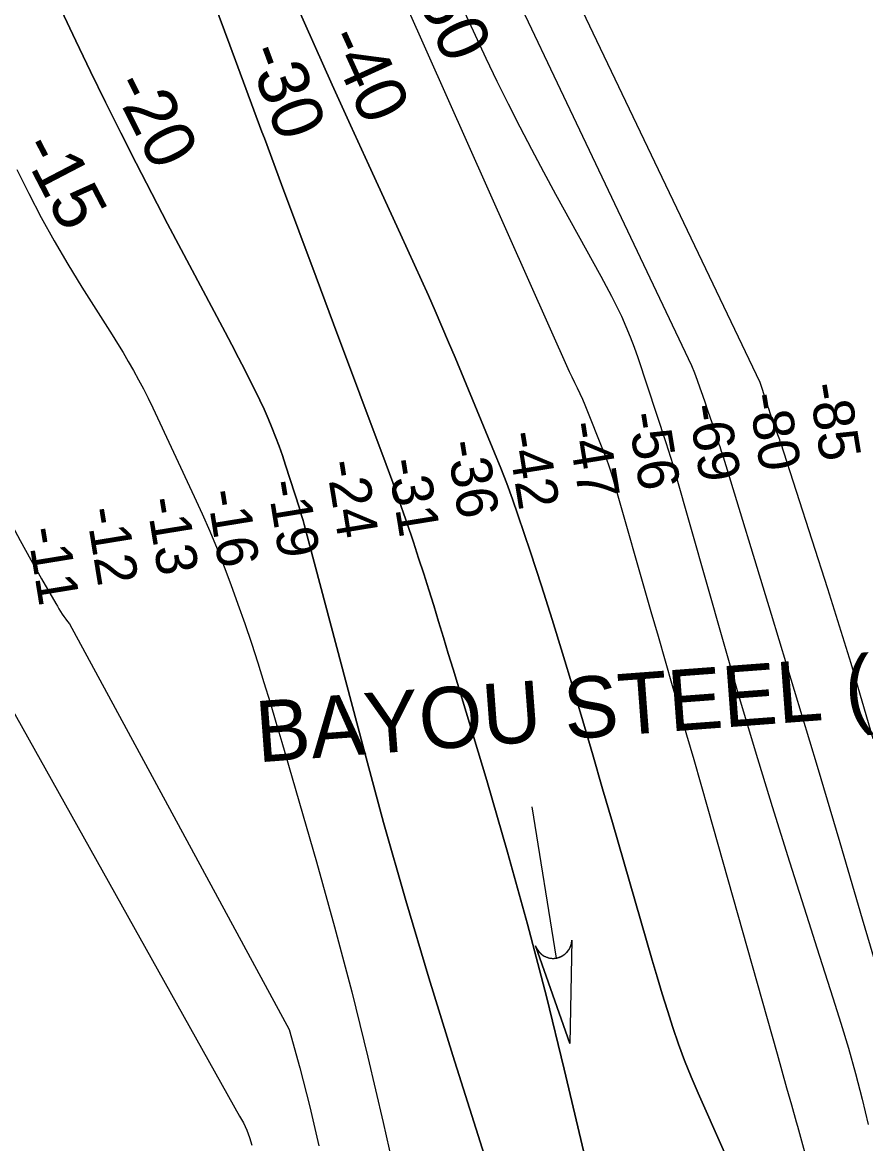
# Model space of a CAD drawing. Extents: x 3540316 to 3578335, y 553172 to 578787.
# Drawn here: x 3551448 to 3552828, y 559786 to 561620 of the extents above; entities that cross this region are included whole.
import ezdxf

# ---------------------------------------------------------------- set-up
doc = ezdxf.new("R2010")
doc.units = 0
for name, color, linetype in [('V-CHAN-NAID', 7, 'Continuous'), ('V-RIVR-RANG', 7, 'Continuous'), ('V-STRM-FLOW', 7, 'Continuous'), ('V-TOPO-DPTH', 7, 'Continuous'), ('V-TOPO-MAJR', 7, 'Continuous'), ('V-TOPO-MAJR-IDEN', 7, 'Continuous'), ('V-TOPO-MINR', 7, 'Continuous'), ('V-TOPO-MINR-IDEN', 7, 'Continuous')]:
    doc.layers.add(name, color=color, linetype=linetype)

msp = doc.modelspace()

# ---------------------------------------------------------------- linework, layer by layer
at = {"layer": 'V-STRM-FLOW'}
for p, q in [((3552282, 560336.8), (3552321.5, 560089.6)), ((3552288, 560109.5), (3552343.9, 559949.8)), ((3552347.2, 560119), (3552343.9, 559949.8))]:
    msp.add_line(p, q, dxfattribs=at)
msp.add_lwpolyline([(3552347.2, 560119), (3552343.9, 559949.8), (3552288, 560109.5), (3552289.1, 560106.7), (3552290.5, 560104.1), (3552291.1, 560103.1), (3552291.7, 560102.2), (3552292.4, 560101.2), (3552293.2, 560100.3), (3552293.9, 560099.5), (3552294.9, 560098.4), (3552296, 560097.3), (3552296.6, 560096.7), (3552297.5, 560096), (3552298.7, 560095.1), (3552299.6, 560094.5), (3552300.6, 560093.8), (3552301.3, 560093.4), (3552302.1, 560092.9), (3552303.1, 560092.4), (3552304, 560092), (3552304.9, 560091.6), (3552305.7, 560091.3), (3552306.8, 560090.9), (3552307.9, 560090.5), (3552308.8, 560090.2), (3552309.9, 560090), (3552310.8, 560089.8), (3552311.7, 560089.6), (3552312.3, 560089.5), (3552313.3, 560089.4), (3552314.3, 560089.3), (3552315.3, 560089.2), (3552316.3, 560089.2), (3552317.2, 560089.2), (3552318.2, 560089.2), (3552319, 560089.3), (3552320.2, 560089.4), (3552321.5, 560089.6), (3552322, 560089.6), (3552322.6, 560089.8), (3552323.3, 560089.9), (3552324, 560090.1), (3552324.6, 560090.2), (3552325.3, 560090.4), (3552326, 560090.7), (3552326.6, 560090.8), (3552327.3, 560091.1), (3552328, 560091.4), (3552328.5, 560091.6), (3552329.7, 560092.1), (3552330.4, 560092.4), (3552330.8, 560092.7), (3552331.6, 560093), (3552332.2, 560093.4), (3552332.8, 560093.8), (3552333.6, 560094.3), (3552334.3, 560094.8), (3552334.8, 560095.1), (3552335.3, 560095.5), (3552335.9, 560096), (3552336.4, 560096.4), (3552337, 560096.9), (3552337.6, 560097.5), (3552338.2, 560098), (3552338.9, 560098.8), (3552339.4, 560099.3), (3552339.9, 560099.9), (3552340.5, 560100.5), (3552340.9, 560101), (3552341.3, 560101.6), (3552341.9, 560102.5), (3552341.9, 560102.5), (3552342.3, 560103), (3552342.5, 560103.4), (3552342.9, 560104), (3552343.3, 560104.7), (3552343.6, 560105.3), (3552343.9, 560105.9), (3552344.3, 560106.6), (3552344.6, 560107.3), (3552344.8, 560107.8), (3552345.1, 560108.4), (3552345.4, 560109.3), (3552345.6, 560109.9), (3552345.7, 560110.3), (3552345.9, 560110.7), (3552346, 560111.2), (3552346.2, 560111.8), (3552346.3, 560112.4), (3552346.5, 560113.1), (3552346.6, 560113.7), (3552346.8, 560114.5), (3552346.9, 560115), (3552347, 560115.8), (3552347.1, 560116.7), (3552347.1, 560117.4), (3552347.2, 560117.9), (3552347.2, 560118.4), (3552347.2, 560118.8)], close=True, dxfattribs=at)
msp.add_arc((3552316.7, 560119.7), 30.5, 199.4743, 358.6966, dxfattribs=at)
at = {"layer": 'V-TOPO-DPTH'}
for points in [[(3550886.5, 561789.3), (3551371.9, 560909), (3551383.8, 560886.1), (3551444.8, 560772.5), (3551453.3, 560756.7), (3551461.9, 560741.1), (3551470.7, 560725.5), (3551479.6, 560709.9), (3551503, 560669.3), (3551505.5, 560665), (3551508.1, 560660.7), (3551510.7, 560656.5), (3551513.4, 560652.3), (3551516.2, 560648.1), (3551519.1, 560644.1), (3551522.1, 560640.1), (3551525.2, 560636.1), (3551884.6, 559973), (3551902.5, 559910.1), (3551918.5, 559846.6), (3551933.4, 559782.8)], [(3550886.5, 561789.3), (3551371.9, 560909), (3551383.8, 560886.1), (3551444.8, 560772.5), (3551453.3, 560756.7), (3551461.9, 560741.1), (3551470.7, 560725.5), (3551479.6, 560709.9), (3551503, 560669.3), (3551505.5, 560665), (3551508.1, 560660.7), (3551510.7, 560656.5), (3551513.4, 560652.3), (3551516.2, 560648.1), (3551519.1, 560644.1), (3551522.1, 560640.1), (3551525.2, 560636.1), (3551884.6, 559973), (3551902.5, 559910.1), (3551918.5, 559846.6), (3551933.4, 559782.8)], [(3552386.4, 559689.4), (3552334.8, 559908.2), (3552305.6, 560026.8), (3552275, 560145.1), (3552242.2, 560262.8), (3552208, 560380.1), (3552153, 560562), (3552145.2, 560588), (3552137.2, 560614.1), (3552129.3, 560640.1), (3552121.3, 560666), (3552113.1, 560692), (3552104.9, 560717.9), (3552096.5, 560743.8), (3552088, 560769.6), (3552085.3, 560777.8), (3552075.2, 560807.7), (3552064.8, 560837.5), (3552054.2, 560867.1), (3552043.3, 560896.7), (3551957.4, 561127), (3551929.1, 561202.9), (3551900.8, 561278.8), (3551872.5, 561354.6), (3551844.2, 561430.5), (3551840.3, 561440.9), (3551814, 561511.6), (3551787.8, 561582.3), (3551761.6, 561653)], [(3551761.6, 561653), (3551787.8, 561582.3), (3551814, 561511.6), (3551840.3, 561440.9), (3551844.2, 561430.5), (3551872.5, 561354.6), (3551900.8, 561278.8), (3551929.1, 561202.9), (3551957.4, 561127), (3552043.3, 560896.7), (3552054.2, 560867.1), (3552064.8, 560837.5), (3552075.2, 560807.7), (3552085.3, 560777.8), (3552088, 560769.6), (3552096.5, 560743.8), (3552104.9, 560717.9), (3552113.1, 560692), (3552121.3, 560666), (3552129.3, 560640.1), (3552137.2, 560614.1), (3552145.2, 560588), (3552153, 560562), (3552208, 560380.1), (3552242.2, 560262.8), (3552275, 560145.1), (3552305.6, 560026.8), (3552334.8, 559908.2), (3552386.4, 559689.4)], [(3552638.1, 559679.6), (3552553.9, 559868.9), (3552542.6, 559895.4), (3552531.8, 559922.1), (3552521.9, 559949.1), (3552512.6, 559976.3), (3552503.8, 560003.8), (3552495.2, 560031.3), (3552486.9, 560058.8), (3552478.8, 560086.5), (3552413.7, 560311.3), (3552397.5, 560366.7), (3552381.4, 560422.2), (3552365.1, 560477.6), (3552348.8, 560532.9), (3552332.2, 560588.2), (3552315.2, 560643.3), (3552297.6, 560698.3), (3552279.6, 560753.2), (3552259.1, 560814.4), (3552250.2, 560840), (3552241, 560865.6), (3552231.2, 560890.9), (3552221, 560916.1), (3552156.4, 561071.6), (3552145.7, 561097.1), (3552134.8, 561122.5), (3552123.8, 561147.8), (3552112.6, 561173.1), (3552101.3, 561198.2), (3552089.9, 561223.4), (3552078.5, 561248.5), (3552067, 561273.7), (3552015.3, 561386), (3551985.2, 561451.8), (3551955.2, 561517.7), (3551925.5, 561583.7), (3551896, 561649.7)], [(3552638.1, 559679.6), (3552553.9, 559868.9), (3552542.6, 559895.4), (3552531.8, 559922.1), (3552521.9, 559949.1), (3552512.6, 559976.3), (3552503.8, 560003.8), (3552495.2, 560031.3), (3552486.9, 560058.8), (3552478.8, 560086.5), (3552413.7, 560311.3), (3552397.5, 560366.7), (3552381.4, 560422.2), (3552365.1, 560477.6), (3552348.8, 560532.9), (3552332.2, 560588.2), (3552315.2, 560643.3), (3552297.6, 560698.3), (3552279.6, 560753.2), (3552259.1, 560814.4), (3552250.2, 560840), (3552241, 560865.6), (3552231.2, 560890.9), (3552221, 560916.1), (3552156.4, 561071.6), (3552145.7, 561097.1), (3552134.8, 561122.5), (3552123.8, 561147.8), (3552112.6, 561173.1), (3552101.3, 561198.2), (3552089.9, 561223.4), (3552078.5, 561248.5), (3552067, 561273.7), (3552015.3, 561386), (3551985.2, 561451.8), (3551955.2, 561517.7), (3551925.5, 561583.7), (3551896, 561649.7)], [(3552228.4, 559691.2), (3552152.5, 559930.6), (3552113.4, 560057.2), (3552075.5, 560184.1), (3552039.4, 560311.5), (3552004.6, 560439.3), (3551909.4, 560798.5), (3551907.6, 560805.3), (3551905.7, 560812), (3551903.6, 560818.7), (3551901.5, 560825.4), (3551878.9, 560895.8), (3551873.7, 560911.3), (3551868.3, 560926.7), (3551862.5, 560942), (3551856.6, 560957.1), (3551850.3, 560972.2), (3551843.7, 560987.1), (3551836.8, 561001.9), (3551829.7, 561016.6), (3551823.3, 561029.5), (3551812.7, 561050.5), (3551802, 561071.4), (3551791.1, 561092.3), (3551780.2, 561113.1), (3551685.9, 561290.3), (3551659.9, 561339.7), (3551634.2, 561389.3), (3551609.1, 561439.1), (3551584.3, 561489.2), (3551559.9, 561539.4), (3551535.6, 561589.6), (3551511.5, 561640)], [(3551511.5, 561640), (3551535.6, 561589.6), (3551559.9, 561539.4), (3551584.3, 561489.2), (3551609.1, 561439.1), (3551634.2, 561389.3), (3551659.9, 561339.7), (3551685.9, 561290.3), (3551780.2, 561113.1), (3551791.1, 561092.3), (3551802, 561071.4), (3551812.7, 561050.5), (3551823.3, 561029.5), (3551829.7, 561016.6), (3551836.8, 561001.9), (3551843.7, 560987.1), (3551850.3, 560972.2), (3551856.6, 560957.1), (3551862.5, 560942), (3551868.3, 560926.7), (3551873.7, 560911.3), (3551878.9, 560895.8), (3551901.5, 560825.4), (3551903.6, 560818.7), (3551905.7, 560812), (3551907.6, 560805.3), (3551909.4, 560798.5), (3552004.6, 560439.3), (3552039.4, 560311.5), (3552075.5, 560184.1), (3552113.4, 560057.2), (3552152.5, 559930.6), (3552228.4, 559691.2)]]:
    msp.add_lwpolyline(points, dxfattribs=at)
at = {"layer": 'V-TOPO-MAJR'}
msp.add_lwpolyline([(3551812.9, 562239.5), (3552343.1, 561049.1), (3552347.5, 561040.1), (3552351.9, 561031), (3552356.3, 561022), (3552360.5, 561012.8), (3552364.5, 561003.6), (3552368.4, 560994.3), (3552399.8, 560916.4), (3552404, 560905.5), (3552407.9, 560894.5), (3552411.6, 560883.3), (3552415, 560872.1), (3552476.7, 560656.6), (3552488.3, 560616.2), (3552499.9, 560575.8), (3552511.6, 560535.4), (3552523.3, 560495.1), (3552535, 560454.7), (3552546.7, 560414.3), (3552558.2, 560373.9), (3552569.7, 560333.5), (3552683.1, 559932.9), (3552690.9, 559905.2), (3552698.7, 559877.5), (3552706.5, 559849.8), (3552714.3, 559822.1), (3552716.4, 559814.7), (3552723, 559790.7), (3552729.4, 559766.6)], dxfattribs=at)
at = {"layer": 'V-TOPO-MINR'}
for points in [[(3552840.4, 560448.4), (3552804.1, 560571.2), (3552766, 560693.5), (3552689.2, 560932), (3552688.3, 560934.6), (3552687.4, 560937.3), (3552686.5, 560940), (3552685.5, 560942.6), (3552681.2, 560954), (3552678.2, 560962.3), (3552675.2, 560970.7), (3552672.3, 560979.1), (3552669.5, 560987.6), (3552668.5, 560990.8), (3552665.2, 561000.9), (3552662, 561010.9), (3552658.7, 561021), (3552655.4, 561031), (3552002.6, 562396.2)], [(3552880.5, 559958.2), (3552823.1, 560153.4), (3552786.3, 560278.1), (3552749.1, 560402.7), (3552711.6, 560527.2), (3552673.8, 560651.7), (3552593.6, 560914.1), (3552592.4, 560918), (3552591.2, 560921.9), (3552589.9, 560925.8), (3552588.6, 560929.6), (3552578.3, 560960.5), (3552574.2, 560972.8), (3552570, 560985), (3552565.8, 560997.3), (3552561.5, 561009.5), (3552557.1, 561021.7), (3552552.7, 561033.9), (3552548.3, 561046), (3552543.7, 561058.1), (3552051, 562094.5)], [(3550886.5, 561789.3), (3551371.9, 560909), (3551383.8, 560886.1), (3551444.8, 560772.5), (3551453.3, 560756.7), (3551461.9, 560741.1), (3551470.7, 560725.5), (3551479.6, 560709.9), (3551503, 560669.3), (3551505.5, 560665), (3551508.1, 560660.7), (3551510.7, 560656.5), (3551513.4, 560652.3), (3551516.2, 560648.1), (3551519.1, 560644.1), (3551522.1, 560640.1), (3551525.2, 560636.1), (3551884.6, 559973), (3551902.5, 559910.1), (3551918.5, 559846.6), (3551933.4, 559782.8)], [(3550523.9, 561678.6), (3551265.8, 560824.5), (3551269.4, 560818.5), (3551272.9, 560812.5), (3551276.2, 560806.3), (3551279.4, 560800), (3551282.4, 560793.7), (3551285.2, 560787.2), (3551287.8, 560780.7), (3551290.2, 560774.1), (3551306.8, 560727.1), (3551308.6, 560721.9), (3551310.3, 560716.7), (3551312.1, 560711.5), (3551313.8, 560706.2), (3551803.3, 559831.2), (3551809.9, 559820), (3551815.6, 559808.5), (3551820.1, 559796.4), (3551823.8, 559783.9)], [(3551761.6, 561653), (3551787.8, 561582.3), (3551814, 561511.6), (3551840.3, 561440.9), (3551844.2, 561430.5), (3551872.5, 561354.6), (3551900.8, 561278.8), (3551929.1, 561202.9), (3551957.4, 561127), (3552043.3, 560896.7), (3552054.2, 560867.1), (3552064.8, 560837.5), (3552075.2, 560807.7), (3552085.3, 560777.8), (3552088, 560769.6), (3552096.5, 560743.8), (3552104.9, 560717.9), (3552113.1, 560692), (3552121.3, 560666), (3552129.3, 560640.1), (3552137.2, 560614.1), (3552145.2, 560588), (3552153, 560562), (3552208, 560380.1), (3552242.2, 560262.8), (3552275, 560145.1), (3552305.6, 560026.8), (3552334.8, 559908.2), (3552386.4, 559689.4)], [(3551896, 561649.7), (3551925.5, 561583.7), (3551955.2, 561517.7), (3551985.2, 561451.8), (3552015.3, 561386), (3552067, 561273.7), (3552078.5, 561248.5), (3552089.9, 561223.4), (3552101.3, 561198.2), (3552112.6, 561173.1), (3552123.8, 561147.8), (3552134.8, 561122.5), (3552145.7, 561097.1), (3552156.4, 561071.6), (3552221, 560916.1), (3552231.2, 560890.9), (3552241, 560865.6), (3552250.2, 560840), (3552259.1, 560814.4), (3552279.6, 560753.2), (3552297.6, 560698.3), (3552315.2, 560643.3), (3552332.2, 560588.2), (3552348.8, 560532.9), (3552365.1, 560477.6), (3552381.4, 560422.2), (3552397.5, 560366.7), (3552413.7, 560311.3), (3552478.8, 560086.5), (3552486.9, 560058.8), (3552495.2, 560031.3), (3552503.8, 560003.8), (3552512.6, 559976.3), (3552521.9, 559949.1), (3552531.8, 559922.1), (3552542.6, 559895.4), (3552553.9, 559868.9), (3552638.1, 559679.6)], [(3551511.5, 561640), (3551535.6, 561589.6), (3551559.9, 561539.4), (3551584.3, 561489.2), (3551609.1, 561439.1), (3551634.2, 561389.3), (3551659.9, 561339.7), (3551685.9, 561290.3), (3551780.2, 561113.1), (3551791.1, 561092.3), (3551802, 561071.4), (3551812.7, 561050.5), (3551823.3, 561029.5), (3551829.7, 561016.6), (3551836.8, 561001.9), (3551843.7, 560987.1), (3551850.3, 560972.2), (3551856.6, 560957.1), (3551862.5, 560942), (3551868.3, 560926.7), (3551873.7, 560911.3), (3551878.9, 560895.8), (3551901.5, 560825.4), (3551903.6, 560818.7), (3551905.7, 560812), (3551907.6, 560805.3), (3551909.4, 560798.5), (3552004.6, 560439.3), (3552039.4, 560311.5), (3552075.5, 560184.1), (3552113.4, 560057.2), (3552152.5, 559930.6), (3552228.4, 559691.2)], [(3552171.6, 561636.4), (3552189, 561598.6), (3552206.7, 561561), (3552224.8, 561523.5), (3552243.2, 561486.3), (3552262.1, 561449.2), (3552281.3, 561412.3), (3552300.9, 561375.6), (3552320.8, 561339.1), (3552395, 561204.6), (3552403.7, 561188.5), (3552412.2, 561172.3), (3552420.3, 561155.9), (3552428.3, 561139.4), (3552435.7, 561122.7), (3552442.8, 561105.8), (3552449.2, 561088.7), (3552455.3, 561071.5), (3552501.3, 560932.5), (3552505.1, 560920.6), (3552508.9, 560908.7), (3552512.5, 560896.7), (3552516, 560884.7), (3552593.8, 560611), (3552620.2, 560519.7), (3552647.2, 560428.5), (3552675.1, 560337.6), (3552703.5, 560246.9), (3552735.1, 560147.8), (3552748.1, 560106.7), (3552761.2, 560065.6), (3552774.3, 560024.6), (3552787.4, 559983.5), (3552799.9, 559942.3), (3552811.7, 559900.9), (3552822.4, 559859.2), (3552832.4, 559817.3)], [(3551439, 561379.4), (3551458.7, 561340), (3551479.1, 561300.9), (3551500.2, 561262.3), (3551522.5, 561224.4), (3551545.5, 561186.9), (3551595, 561109), (3551604.1, 561094.5), (3551613, 561079.9), (3551621.6, 561065.1), (3551630.1, 561050.3), (3551638.4, 561035.4), (3551646.4, 561020.3), (3551654.1, 561005), (3551661.5, 560989.6), (3551729.6, 560844.7), (3551742.6, 560816.3), (3551755.1, 560787.6), (3551766.9, 560758.7), (3551778.3, 560729.6), (3551789.3, 560700.3), (3551801, 560668.6), (3551812.3, 560636.7), (3551823.1, 560604.6), (3551833.5, 560572.4), (3551843.6, 560540.1), (3551853.5, 560507.7), (3551863.1, 560475.3), (3551872.6, 560442.8), (3551929.3, 560247), (3551958.9, 560141), (3551987.2, 560034.7), (3552013.6, 559927.8), (3552038.7, 559820.6), (3552077.9, 559646.4)]]:
    msp.add_lwpolyline(points, dxfattribs=at)

# ---------------------------------------------------------------- texts
at = {"layer": 'V-CHAN-NAID'}
msp.add_text('BAYOU STEEL (132.4) (2)', height=100, rotation=4.2815, dxfattribs=at).set_placement((3551833.7, 560409.6))
at = {"layer": 'V-RIVR-RANG'}
for s, p in [('-85', (3552734.6, 561026.8)), ('-80', (3552636, 561010.2)), ('-69', (3552537.6, 560992.3)), ('-56', (3552438.5, 560978.8)), ('-42', (3552240.9, 560947.7)), ('-47', (3552339.6, 560963.5)), ('-36', (3552142, 560932.9)), ('-24', (3551944.6, 560900.5)), ('-31', (3552045.5, 560903.3)), ('-19', (3551848.6, 560868)), ('-13', (3551650.6, 560839.8)), ('-16', (3551749.8, 560852.5)), ('-12', (3551551.9, 560823.4)), ('-11', (3551455.8, 560791.2))]:
    msp.add_text(s, height=67, rotation=279.2443, dxfattribs=at).set_placement(p)
at = {"layer": 'V-TOPO-MAJR-IDEN'}
msp.add_text('-50', height=83, rotation=294.0068, dxfattribs=at).set_placement((3552078, 561695.2))
at = {"layer": 'V-TOPO-MINR-IDEN'}
for s, rotation, p in [('-40', 294.4492, (3551943.3, 561593.9)), ('-30', 290.4194, (3551813.9, 561571.5)), ('-20', 296.7503, (3551593.2, 561516.9)), ('-15', 297.525, (3551442.9, 561415.3))]:
    msp.add_text(s, height=83, rotation=rotation, dxfattribs=at).set_placement(p)

doc.saveas('drawing.dxf')
